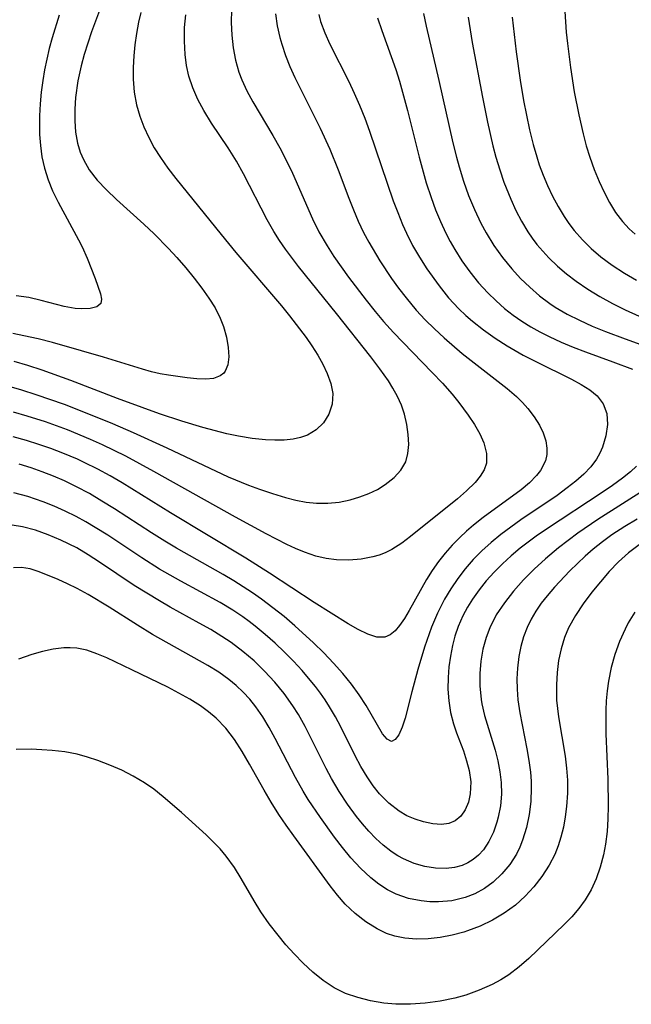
# Model space of a CAD drawing. Header units: inches. Extents: x 1073367 to 1082519, y 1569854 to 1574957.
# Tile 547 of 565: x 1080481 to 1080560, y 1573824 to 1573951. Entities that reach past the tile are written whole.
import ezdxf

# ---------------------------------------------------------------- set-up
doc = ezdxf.new("R2010")
doc.units = ezdxf.units.IN
doc.header["$MEASUREMENT"] = 0
doc.layers.add('CGG_CurvaNivelLidar_v1', color=7, linetype='Continuous', lineweight=30, true_color=0x008008)

msp = doc.modelspace()

# ---------------------------------------------------------------- linework, layer by layer
at = {"layer": 'CGG_CurvaNivelLidar_v1'}
for points in [[(1080491.462, 1573953.3746, 75), (1080490.0827, 1573949.584, 75), (1080489.135, 1573946.6826, 75), (1080488.7295, 1573945.2278, 75), (1080488.304, 1573943.3129, 75), (1080487.9989, 1573941.147, 75), (1080487.8999, 1573939.6381, 75), (1080487.9027, 1573938.1489, 75), (1080488.0205, 1573936.69, 75), (1080488.2736, 1573935.2741, 75), (1080488.6134, 1573934.1237, 75), (1080489.0202, 1573933.1616, 75), (1080489.7785, 1573931.8637, 75), (1080490.8141, 1573930.5339, 75), (1080492.0039, 1573929.2726, 75), (1080493.2939, 1573928.0459, 75), (1080496.8078, 1573924.8704, 75), (1080498.1514, 1573923.6028, 75), (1080499.9723, 1573921.7363, 75), (1080501.056, 1573920.5399, 75), (1080502.1949, 1573919.2159, 75), (1080503.2878, 1573917.881, 75), (1080504.2727, 1573916.6132, 75), (1080505.1833, 1573915.3417, 75), (1080505.9866, 1573914.0625, 75), (1080506.6426, 1573912.7722, 75), (1080507.0612, 1573911.6715, 75), (1080507.4477, 1573910.3064, 75), (1080507.6848, 1573908.9896, 75), (1080507.7499, 1573907.7676, 75), (1080507.6254, 1573906.7555, 75), (1080507.2913, 1573905.9307, 75), (1080507.0905, 1573905.6679, 75), (1080506.6502, 1573905.3188, 75), (1080505.7827, 1573905.001, 75), (1080504.7762, 1573904.8925, 75), (1080503.6362, 1573904.9247, 75), (1080502.3949, 1573905.0524, 75), (1080500.002, 1573905.4045, 75), (1080498.8999, 1573905.6075, 75), (1080497.7734, 1573905.864, 75), (1080496.6325, 1573906.1685, 75), (1080491.6088, 1573907.7172, 75), (1080488.78, 1573908.5499, 75), (1080485.045, 1573909.6067, 75), (1080483.1974, 1573910.0731, 75), (1080481.3418, 1573910.49, 75), (1080479.9215, 1573910.7695, 75)], [(1080508.1088, 1573952.4219, 76.5), (1080508.0517, 1573950.7931, 76.5), (1080508.1166, 1573949.1693, 76.5), (1080508.2992, 1573947.5601, 76.5), (1080508.6032, 1573945.9758, 76.5), (1080509.041, 1573944.428, 76.5), (1080509.4122, 1573943.434, 76.5), (1080510.0762, 1573941.9925, 76.5), (1080510.8363, 1573940.5798, 76.5), (1080513.416, 1573936.2427, 76.5), (1080514.3048, 1573934.6808, 76.5), (1080515.1442, 1573933.0898, 76.5), (1080515.9513, 1573931.3946, 76.5), (1080518.5096, 1573925.5566, 76.5), (1080519.3512, 1573923.8763, 76.5), (1080520.401, 1573922.0681, 76.5), (1080521.2834, 1573920.702, 76.5), (1080523.1683, 1573918.025, 76.5), (1080525.4142, 1573915.0605, 76.5), (1080526.5855, 1573913.6074, 76.5), (1080527.6576, 1573912.3436, 76.5), (1080528.9403, 1573910.9172, 76.5), (1080530.1348, 1573909.6487, 76.5), (1080533.9218, 1573905.7773, 76.5), (1080535.242, 1573904.3883, 76.5), (1080536.4878, 1573902.9784, 76.5), (1080537.3548, 1573901.9018, 76.5), (1080538.5676, 1573900.2659, 76.5), (1080539.3663, 1573899.062, 76.5), (1080540.0488, 1573897.8724, 76.5), (1080540.5778, 1573896.7053, 76.5), (1080540.9426, 1573895.3556, 76.5), (1080540.9229, 1573894.0784, 76.5), (1080540.6229, 1573893.2229, 76.5), (1080540.1172, 1573892.404, 76.5), (1080539.4528, 1573891.6063, 76.5), (1080538.3632, 1573890.5355, 76.5), (1080537.1779, 1573889.5143, 76.5), (1080531.1491, 1573884.6592, 76.5), (1080530.0096, 1573883.8141, 76.5), (1080528.7317, 1573882.9859, 76.5), (1080527.875, 1573882.5519, 76.5), (1080527.1005, 1573882.2621, 76.5), (1080526.295, 1573882.0369, 76.5), (1080524.7828, 1573881.7479, 76.5), (1080523.2077, 1573881.6096, 76.5), (1080521.5954, 1573881.6472, 76.5), (1080520.2689, 1573881.8284, 76.5), (1080518.9444, 1573882.1428, 76.5), (1080517.482, 1573882.6364, 76.5), (1080516.3468, 1573883.101, 76.5), (1080515.2153, 1573883.6198, 76.5), (1080512.5351, 1573885.0028, 76.5), (1080508.5994, 1573887.1382, 76.5), (1080498.0892, 1573893.039, 76.5), (1080494.4725, 1573894.9841, 76.5), (1080491.4701, 1573896.4613, 76.5), (1080489.9273, 1573897.1557, 76.5), (1080486.9682, 1573898.3661, 76.5), (1080484.1383, 1573899.3933, 76.5), (1080481.7778, 1573900.1601, 76.5), (1080480.0293, 1573900.6648, 76.5)], [(1080496.4165, 1573952.0949, 75.5), (1080496.1361, 1573950.8347, 75.5), (1080495.8715, 1573949.3917, 75.5), (1080495.6637, 1573947.9481, 75.5), (1080495.5118, 1573946.5082, 75.5), (1080495.4193, 1573945.0077, 75.5), (1080495.4202, 1573943.5176, 75.5), (1080495.5673, 1573941.8455, 75.5), (1080495.876, 1573940.2, 75.5), (1080496.2875, 1573938.7667, 75.5), (1080496.8128, 1573937.3646, 75.5), (1080497.4378, 1573935.9959, 75.5), (1080498.154, 1573934.6646, 75.5), (1080498.9362, 1573933.4137, 75.5), (1080499.8942, 1573932.0663, 75.5), (1080500.9159, 1573930.7446, 75.5), (1080506.742, 1573923.5025, 75.5), (1080508.6347, 1573921.2229, 75.5), (1080514.5171, 1573914.3414, 75.5), (1080515.5728, 1573913.0551, 75.5), (1080517.7034, 1573910.2489, 75.5), (1080518.4368, 1573909.2019, 75.5), (1080519.1948, 1573908.0118, 75.5), (1080519.8644, 1573906.8208, 75.5), (1080520.4289, 1573905.6396, 75.5), (1080520.9033, 1573904.3411, 75.5), (1080521.1479, 1573903.0691, 75.5), (1080521.0742, 1573901.6776, 75.5), (1080520.6461, 1573900.3795, 75.5), (1080519.9497, 1573899.3022, 75.5), (1080519.0107, 1573898.3969, 75.5), (1080517.8634, 1573897.7072, 75.5), (1080516.9733, 1573897.3834, 75.5), (1080516.013, 1573897.1736, 75.5), (1080514.8762, 1573897.0585, 75.5), (1080513.6858, 1573897.0439, 75.5), (1080512.4536, 1573897.1046, 75.5), (1080510.7471, 1573897.2762, 75.5), (1080509.0075, 1573897.5514, 75.5), (1080507.4745, 1573897.8809, 75.5), (1080504.388, 1573898.7008, 75.5), (1080501.6775, 1573899.5043, 75.5), (1080498.8224, 1573900.4438, 75.5), (1080496.5697, 1573901.2533, 75.5), (1080493.4293, 1573902.4233, 75.5), (1080487.413, 1573904.7289, 75.5), (1080483.7327, 1573906.0762, 75.5), (1080481.8774, 1573906.6799, 75.5), (1080480.1099, 1573907.1781, 75.5)], [(1080551.0092, 1573952.2278, 80), (1080551.2048, 1573949.5561, 80), (1080551.3565, 1573948.0952, 80), (1080551.7433, 1573944.9992, 80), (1080552.2291, 1573941.8737, 80), (1080552.8031, 1573938.9074, 80), (1080553.3679, 1573936.4636, 80), (1080553.7719, 1573934.9501, 80), (1080554.227, 1573933.4606, 80), (1080554.7868, 1573931.8889, 80), (1080555.4133, 1573930.3577, 80), (1080556.0578, 1573928.9657, 80), (1080556.7656, 1573927.627, 80), (1080557.5501, 1573926.3575, 80), (1080558.4298, 1573925.1776, 80), (1080559.2885, 1573924.2454, 80), (1080560.069, 1573923.5501, 80)], [(1080479.1042, 1573904.07, 76), (1080481.05, 1573903.5198, 76), (1080482.8851, 1573902.9389, 76), (1080486.5277, 1573901.664, 76), (1080489.8904, 1573900.3737, 76), (1080492.7499, 1573899.197, 76), (1080495.421, 1573898.0369, 76), (1080499.7626, 1573896.0743, 76), (1080507.6428, 1573892.3497, 76), (1080510.2617, 1573891.2514, 76), (1080511.6875, 1573890.7238, 76), (1080513.3731, 1573890.1682, 76), (1080515.0537, 1573889.6819, 76), (1080516.3874, 1573889.3478, 76), (1080517.7132, 1573889.0892, 76), (1080519.0338, 1573888.9407, 76), (1080520.4949, 1573888.9378, 76), (1080521.9397, 1573889.0903, 76), (1080523.3537, 1573889.3774, 76), (1080524.6125, 1573889.7476, 76), (1080525.7827, 1573890.1943, 76), (1080526.8845, 1573890.723, 76), (1080527.8969, 1573891.3346, 76), (1080529.0405, 1573892.2466, 76), (1080529.9074, 1573893.1923, 76), (1080530.5215, 1573894.2446, 76), (1080530.8184, 1573895.3299, 76), (1080530.9111, 1573896.5117, 76), (1080530.8613, 1573897.7728, 76), (1080530.6803, 1573899.0842, 76), (1080530.3603, 1573900.4184, 76), (1080529.9687, 1573901.5552, 76), (1080529.4676, 1573902.6778, 76), (1080528.8834, 1573903.7407, 76), (1080528.2974, 1573904.671, 76), (1080527.2046, 1573906.2206, 76), (1080526.0265, 1573907.7576, 76), (1080521.6101, 1573913.338, 76), (1080516.7141, 1573919.3964, 76), (1080515.0267, 1573921.643, 76), (1080514.2693, 1573922.7542, 76), (1080513.5559, 1573923.8887, 76), (1080512.7041, 1573925.3886, 76), (1080509.6543, 1573931.3279, 76), (1080508.7448, 1573932.9551, 76), (1080507.6772, 1573934.6681, 76), (1080505.5367, 1573937.8519, 76), (1080504.5351, 1573939.4625, 76), (1080503.7665, 1573940.9017, 76), (1080503.1161, 1573942.3843, 76), (1080502.6095, 1573943.9114, 76), (1080502.3046, 1573945.2752, 76), (1080502.1159, 1573946.6661, 76), (1080502.0224, 1573948.4059, 76), (1080502.0588, 1573950.1636, 76), (1080502.1927, 1573951.7716, 76)], [(1080513.7759, 1573951.9335, 77), (1080513.9805, 1573950.3915, 77), (1080514.3199, 1573948.8588, 77), (1080514.5667, 1573947.996, 77), (1080515.0547, 1573946.5562, 77), (1080515.6199, 1573945.1297, 77), (1080516.2509, 1573943.7184, 77), (1080519.524, 1573937.2111, 77), (1080520.7525, 1573934.511, 77), (1080521.8259, 1573931.8386, 77), (1080523.1978, 1573928.2072, 77), (1080523.7882, 1573926.7144, 77), (1080524.4157, 1573925.2406, 77), (1080525.0985, 1573923.7946, 77), (1080525.7676, 1573922.5312, 77), (1080527.1959, 1573920.1305, 77), (1080528.7072, 1573917.8564, 77), (1080529.6168, 1573916.5957, 77), (1080530.5665, 1573915.3627, 77), (1080531.8785, 1573913.7992, 77), (1080533.0258, 1573912.5578, 77), (1080534.2237, 1573911.3601, 77), (1080535.465, 1573910.2034, 77), (1080537.8144, 1573908.1971, 77), (1080543.5988, 1573903.7072, 77), (1080544.7866, 1573902.6641, 77), (1080545.5513, 1573901.8996, 77), (1080546.2537, 1573901.1083, 77), (1080547.0616, 1573900.0513, 77), (1080547.7388, 1573898.9692, 77), (1080548.22, 1573897.9783, 77), (1080548.5548, 1573896.9859, 77), (1080548.7165, 1573896.0021, 77), (1080548.6963, 1573895.1861, 77), (1080548.5214, 1573894.3973, 77), (1080547.884, 1573893.1595, 77), (1080547.3691, 1573892.5022, 77), (1080546.4438, 1573891.5673, 77), (1080545.3727, 1573890.6665, 77), (1080540.5065, 1573887.0811, 77), (1080539.2541, 1573886.094, 77), (1080538.3543, 1573885.3355, 77), (1080537.4853, 1573884.5436, 77), (1080536.5079, 1573883.5552, 77), (1080535.5923, 1573882.516, 77), (1080534.7308, 1573881.4175, 77), (1080533.935, 1573880.2852, 77), (1080533.2039, 1573879.1314, 77), (1080530.9849, 1573875.1401, 77), (1080530.3599, 1573874.0907, 77), (1080529.7448, 1573873.1906, 77), (1080529.1485, 1573872.496, 77), (1080528.5176, 1573871.9792, 77), (1080527.8413, 1573871.6854, 77), (1080526.8055, 1573871.6931, 77), (1080525.654, 1573872.0704, 77), (1080524.4214, 1573872.6659, 77), (1080523.0994, 1573873.4155, 77), (1080518.7339, 1573876.1384, 77), (1080512.9732, 1573879.9547, 77), (1080509.9419, 1573881.8546, 77), (1080500.2228, 1573887.7027, 77), (1080494.011, 1573891.5621, 77), (1080492.4622, 1573892.4635, 77), (1080490.8911, 1573893.3215, 77), (1080489.1421, 1573894.1939, 77), (1080488.2433, 1573894.6058, 77), (1080486.3942, 1573895.3813, 77), (1080484.8375, 1573895.9695, 77), (1080483.2648, 1573896.5114, 77), (1080481.6794, 1573897.0071, 77), (1080479.9625, 1573897.4837, 77)], [(1080485.9085, 1573951.7286, 74.5), (1080484.9944, 1573948.8177, 74.5), (1080484.6285, 1573947.4556, 74.5), (1080484.309, 1573946.0928, 74.5), (1080484.0335, 1573944.7222, 74.5), (1080483.8024, 1573943.3456, 74.5), (1080483.6023, 1573941.8344, 74.5), (1080483.4579, 1573940.3216, 74.5), (1080483.3722, 1573938.8107, 74.5), (1080483.3512, 1573937.8642, 74.5), (1080483.3764, 1573936.4078, 74.5), (1080483.4829, 1573934.9632, 74.5), (1080483.6871, 1573933.5358, 74.5), (1080484.0272, 1573932.0417, 74.5), (1080484.4847, 1573930.5777, 74.5), (1080485.0483, 1573929.1493, 74.5), (1080485.7556, 1573927.663, 74.5), (1080488.3978, 1573922.8409, 74.5), (1080488.8614, 1573921.9132, 74.5), (1080489.4983, 1573920.491, 74.5), (1080490.5205, 1573917.8467, 74.5), (1080491.2049, 1573915.8788, 74.5), (1080491.346, 1573915.1917, 74.5), (1080491.2542, 1573914.6552, 74.5), (1080490.7504, 1573914.2158, 74.5), (1080489.892, 1573913.9779, 74.5), (1080488.7778, 1573913.9329, 74.5), (1080487.9723, 1573914.0046, 74.5), (1080486.5511, 1573914.2642, 74.5), (1080483.5963, 1573915.041, 74.5), (1080482.0103, 1573915.3922, 74.5), (1080480.3685, 1573915.6145, 74.5)], [(1080519.3311, 1573951.8295, 77.5), (1080519.5719, 1573950.9494, 77.5), (1080520.1033, 1573949.486, 77.5), (1080520.7512, 1573948.0318, 77.5), (1080523.1889, 1573943.2101, 77.5), (1080523.9078, 1573941.7017, 77.5), (1080524.5839, 1573940.1648, 77.5), (1080525.2434, 1573938.5127, 77.5), (1080525.8601, 1573936.8372, 77.5), (1080528.9224, 1573927.8717, 77.5), (1080529.4933, 1573926.3378, 77.5), (1080530.1092, 1573924.8262, 77.5), (1080530.6197, 1573923.6953, 77.5), (1080531.4172, 1573922.124, 77.5), (1080532.2911, 1573920.5942, 77.5), (1080533.2333, 1573919.1055, 77.5), (1080534.8129, 1573916.8993, 77.5), (1080536.0499, 1573915.3867, 77.5), (1080537.3785, 1573913.9555, 77.5), (1080538.2671, 1573913.1056, 77.5), (1080539.1109, 1573912.3679, 77.5), (1080540.5419, 1573911.2414, 77.5), (1080542.0357, 1573910.1906, 77.5), (1080543.5773, 1573909.2076, 77.5), (1080545.6624, 1573908.0089, 77.5), (1080547.2763, 1573907.1576, 77.5), (1080551.8876, 1573904.8904, 77.5), (1080553.1201, 1573904.2267, 77.5), (1080554.2288, 1573903.5217, 77.5), (1080555.1669, 1573902.7457, 77.5), (1080555.948, 1573901.7449, 77.5), (1080556.4007, 1573900.477, 77.5), (1080556.4998, 1573899.0781, 77.5), (1080556.3103, 1573897.6136, 77.5), (1080555.8704, 1573896.144, 77.5), (1080555.5303, 1573895.3652, 77.5), (1080555.107, 1573894.6129, 77.5), (1080554.356, 1573893.6125, 77.5), (1080553.4525, 1573892.669, 77.5), (1080552.433, 1573891.7678, 77.5), (1080551.3275, 1573890.8955, 77.5), (1080550.0124, 1573889.9365, 77.5), (1080545.3564, 1573886.7921, 77.5), (1080544.0452, 1573885.8658, 77.5), (1080542.7626, 1573884.901, 77.5), (1080541.5205, 1573883.8901, 77.5), (1080540.3331, 1573882.8232, 77.5), (1080539.2157, 1573881.6905, 77.5), (1080538.1787, 1573880.4964, 77.5), (1080537.2158, 1573879.2426, 77.5), (1080536.3278, 1573877.9344, 77.5), (1080535.5196, 1573876.5746, 77.5), (1080534.624, 1573874.7984, 77.5), (1080533.8479, 1573872.9639, 77.5), (1080532.9476, 1573870.4005, 77.5), (1080532.0759, 1573867.5236, 77.5), (1080531.3034, 1573864.6536, 77.5), (1080530.4687, 1573861.2747, 77.5), (1080530.0765, 1573860.0941, 77.5), (1080529.6385, 1573859.1463, 77.5), (1080529.1682, 1573858.5066, 77.5), (1080528.6767, 1573858.2712, 77.5), (1080528.13, 1573858.5512, 77.5), (1080527.553, 1573859.277, 77.5), (1080525.427, 1573862.9125, 77.5), (1080524.5364, 1573864.2735, 77.5), (1080523.5384, 1573865.6482, 77.5), (1080522.4418, 1573867.0096, 77.5), (1080521.2402, 1573868.352, 77.5), (1080519.9672, 1573869.6628, 77.5), (1080518.6449, 1573870.9492, 77.5), (1080516.2512, 1573873.1438, 77.5), (1080514.8547, 1573874.3383, 77.5), (1080513.4249, 1573875.4916, 77.5), (1080511.9591, 1573876.5953, 77.5), (1080510.7973, 1573877.41, 77.5), (1080508.4109, 1573878.9412, 77.5), (1080507.0104, 1573879.7664, 77.5), (1080501.0283, 1573883.1479, 77.5), (1080499.5234, 1573884.0387, 77.5), (1080497.7974, 1573885.1123, 77.5), (1080493.0117, 1573888.2263, 77.5), (1080491.4133, 1573889.2207, 77.5), (1080489.7907, 1573890.1709, 77.5), (1080488.1374, 1573891.0601, 77.5), (1080486.5704, 1573891.8161, 77.5), (1080485.1568, 1573892.4314, 77.5), (1080483.7254, 1573892.9955, 77.5), (1080482.2792, 1573893.5058, 77.5), (1080480.7385, 1573893.9812, 77.5)], [(1080526.9017, 1573951.4041, 78), (1080527.4534, 1573949.758, 78), (1080528.6629, 1573946.439, 78), (1080529.2431, 1573944.7517, 78), (1080529.7163, 1573943.25, 78), (1080530.741, 1573939.4908, 78), (1080532.243, 1573933.4543, 78), (1080533.1751, 1573930.1892, 78), (1080533.8005, 1573928.2774, 78), (1080534.3709, 1573926.7134, 78), (1080534.9977, 1573925.1768, 78), (1080535.6938, 1573923.6757, 78), (1080536.2445, 1573922.6241, 78), (1080536.8362, 1573921.5959, 78), (1080537.7724, 1573920.1303, 78), (1080538.7852, 1573918.7171, 78), (1080539.9065, 1573917.3212, 78), (1080541.1075, 1573915.9942, 78), (1080542.1575, 1573914.9628, 78), (1080543.2652, 1573913.9914, 78), (1080544.3444, 1573913.1493, 78), (1080545.4694, 1573912.3626, 78), (1080546.6358, 1573911.6305, 78), (1080547.7956, 1573910.977, 78), (1080548.9858, 1573910.372, 78), (1080550.5234, 1573909.672, 78), (1080552.0876, 1573909.0285, 78), (1080553.6642, 1573908.4271, 78), (1080557.197, 1573907.1487, 78), (1080559.7434, 1573906.17, 78)], [(1080532.8115, 1573951.9457, 78.5), (1080533.15, 1573950.312, 78.5), (1080534.8057, 1573943.3428, 78.5), (1080536.5756, 1573935.3234, 78.5), (1080537.0456, 1573933.4609, 78.5), (1080537.3945, 1573932.2207, 78.5), (1080537.9768, 1573930.3707, 78.5), (1080538.6285, 1573928.5496, 78.5), (1080539.3698, 1573926.7337, 78.5), (1080540.2018, 1573924.9663, 78.5), (1080540.8723, 1573923.7242, 78.5), (1080541.878, 1573922.1105, 78.5), (1080542.9879, 1573920.5672, 78.5), (1080544.1921, 1573919.096, 78.5), (1080545.3147, 1573917.8791, 78.5), (1080546.5029, 1573916.7265, 78.5), (1080547.7571, 1573915.6462, 78.5), (1080549.0816, 1573914.6506, 78.5), (1080549.7731, 1573914.1892, 78.5), (1080551.3057, 1573913.287, 78.5), (1080552.9034, 1573912.4743, 78.5), (1080554.5495, 1573911.731, 78.5), (1080556.2305, 1573911.0423, 78.5), (1080558.7974, 1573910.0793, 78.5), (1080564.095, 1573908.1704, 78.5)], [(1080538.5542, 1573951.4978, 79), (1080539.0957, 1573948.2265, 79), (1080540.3999, 1573941.205, 79), (1080541.0428, 1573937.9694, 79), (1080541.7429, 1573934.9123, 79), (1080542.1276, 1573933.4759, 79), (1080542.624, 1573931.8505, 79), (1080543.1792, 1573930.2492, 79), (1080544.0428, 1573928.0859, 79), (1080544.7119, 1573926.6305, 79), (1080545.4494, 1573925.2172, 79), (1080546.2688, 1573923.8573, 79), (1080546.8283, 1573923.0414, 79), (1080547.4247, 1573922.2523, 79), (1080548.1621, 1573921.3697, 79), (1080548.9447, 1573920.524, 79), (1080550.0547, 1573919.453, 79), (1080551.231, 1573918.4445, 79), (1080552.4665, 1573917.4966, 79), (1080553.9656, 1573916.473, 79), (1080555.5244, 1573915.5213, 79), (1080557.1328, 1573914.6351, 79), (1080558.7846, 1573913.8133, 79), (1080560.5734, 1573913.0141, 79)], [(1080544.222, 1573951.4844, 79.5), (1080544.7328, 1573947.0467, 79.5), (1080545.2678, 1573943.3874, 79.5), (1080545.7092, 1573940.7755, 79.5), (1080546.0692, 1573938.8746, 79.5), (1080546.4708, 1573936.987, 79.5), (1080546.9282, 1573935.1194, 79.5), (1080547.3918, 1573933.5028, 79.5), (1080547.7296, 1573932.474, 79.5), (1080548.2203, 1573931.1451, 79.5), (1080548.7653, 1573929.8425, 79.5), (1080549.4195, 1573928.4636, 79.5), (1080550.1383, 1573927.1244, 79.5), (1080550.923, 1573925.831, 79.5), (1080551.5443, 1573924.9161, 79.5), (1080552.2106, 1573924.0367, 79.5), (1080553.2673, 1573922.8312, 79.5), (1080554.4174, 1573921.7061, 79.5), (1080555.6475, 1573920.657, 79.5), (1080557.129, 1573919.5551, 79.5), (1080558.6838, 1573918.54, 79.5), (1080560.2246, 1573917.6443, 79.5)], [(1080560.2413, 1573893.6924, 78), (1080559.4565, 1573892.9966, 78), (1080558.4304, 1573892.1719, 78), (1080557.1569, 1573891.2341, 78), (1080555.8352, 1573890.3232, 78), (1080548.6382, 1573885.5952, 78), (1080547.3234, 1573884.68, 78), (1080545.2749, 1573883.1302, 78), (1080544.1025, 1573882.1447, 78), (1080542.9784, 1573881.1166, 78), (1080541.9077, 1573880.046, 78), (1080540.902, 1573878.9363, 78), (1080539.9647, 1573877.7823, 78), (1080539.1072, 1573876.5816, 78), (1080538.4608, 1573875.5377, 78), (1080537.8876, 1573874.4583, 78), (1080537.2808, 1573873.0537, 78), (1080536.8707, 1573871.8455, 78), (1080536.5429, 1573870.6124, 78), (1080536.2745, 1573869.2517, 78), (1080536.0903, 1573867.879, 78), (1080535.9855, 1573866.503, 78), (1080535.9641, 1573865.0055, 78), (1080536.0587, 1573863.5231, 78), (1080536.2972, 1573862.023, 78), (1080536.6686, 1573860.5622, 78), (1080537.0685, 1573859.3681, 78), (1080537.9454, 1573857.0473, 78), (1080538.3709, 1573855.7933, 78), (1080538.6995, 1573854.5508, 78), (1080538.9086, 1573853.0677, 78), (1080538.8449, 1573851.5291, 78), (1080538.5979, 1573850.4458, 78), (1080538.1915, 1573849.4802, 78), (1080537.6307, 1573848.6731, 78), (1080536.913, 1573848.074, 78), (1080536.0845, 1573847.7356, 78), (1080535.1452, 1573847.6055, 78), (1080534.0095, 1573847.6717, 78), (1080532.8151, 1573847.9187, 78), (1080531.7498, 1573848.2581, 78), (1080530.6901, 1573848.7152, 78), (1080529.6621, 1573849.3036, 78), (1080528.362, 1573850.3184, 78), (1080527.1653, 1573851.5448, 78), (1080526.3311, 1573852.5832, 78), (1080525.5588, 1573853.7007, 78), (1080524.7642, 1573855.0323, 78), (1080524.0231, 1573856.4214, 78), (1080522.1641, 1573860.1357, 78), (1080521.4641, 1573861.4571, 78), (1080520.7158, 1573862.7493, 78), (1080520.1491, 1573863.635, 78), (1080519.5487, 1573864.4975, 78), (1080518.9093, 1573865.3455, 78), (1080518.2424, 1573866.1732, 78), (1080517.1754, 1573867.4131, 78), (1080516.0642, 1573868.6174, 78), (1080514.9133, 1573869.7856, 78), (1080513.6973, 1573870.9407, 78), (1080512.4427, 1573872.0523, 78), (1080511.1479, 1573873.1143, 78), (1080510.3506, 1573873.7238, 78), (1080509.5368, 1573874.3107, 78), (1080508.245, 1573875.1707, 78), (1080506.6222, 1573876.1486, 78), (1080501.5776, 1573878.9009, 78), (1080498.8367, 1573880.462, 78), (1080496.5296, 1573881.9074, 78), (1080492.1705, 1573884.8092, 78), (1080490.5589, 1573885.8259, 78), (1080489.3283, 1573886.551, 78), (1080488.0773, 1573887.2328, 78), (1080486.6789, 1573887.9226, 78), (1080485.259, 1573888.5517, 78), (1080483.8231, 1573889.1199, 78), (1080482.8477, 1573889.4672, 78), (1080481.8691, 1573889.7829, 78), (1080480.0599, 1573890.2706, 78)], [(1080561.6056, 1573890.8655, 78.5), (1080555.2539, 1573886.8362, 78.5), (1080552.674, 1573885.0735, 78.5), (1080551.4218, 1573884.1518, 78.5), (1080550.2032, 1573883.1968, 78.5), (1080548.5347, 1573881.7792, 78.5), (1080547.084, 1573880.4431, 78.5), (1080545.7028, 1573879.0588, 78.5), (1080544.4089, 1573877.6225, 78.5), (1080543.2246, 1573876.1218, 78.5), (1080542.1856, 1573874.5537, 78.5), (1080541.336, 1573872.9062, 78.5), (1080540.8678, 1573871.6662, 78.5), (1080540.458, 1573870.1521, 78.5), (1080540.1889, 1573868.6012, 78.5), (1080540.0541, 1573867.0281, 78.5), (1080540.0559, 1573865.4459, 78.5), (1080540.2371, 1573863.6543, 78.5), (1080540.3353, 1573863.1021, 78.5), (1080540.6866, 1573861.6087, 78.5), (1080542.03, 1573857.1479, 78.5), (1080542.3875, 1573855.7614, 78.5), (1080542.6622, 1573854.3702, 78.5), (1080542.8249, 1573852.9794, 78.5), (1080542.847, 1573851.4731, 78.5), (1080542.716, 1573849.99, 78.5), (1080542.444, 1573848.5484, 78.5), (1080542.2688, 1573847.8909, 78.5), (1080541.8206, 1573846.6052, 78.5), (1080541.2466, 1573845.4136, 78.5), (1080540.5368, 1573844.3479, 78.5), (1080539.9146, 1573843.6595, 78.5), (1080539.2146, 1573843.0726, 78.5), (1080538.5308, 1573842.6456, 78.5), (1080537.7967, 1573842.3148, 78.5), (1080536.7895, 1573842.0361, 78.5), (1080535.7303, 1573841.9118, 78.5), (1080534.3687, 1573841.9528, 78.5), (1080532.9847, 1573842.1845, 78.5), (1080531.6055, 1573842.5886, 78.5), (1080530.2578, 1573843.1581, 78.5), (1080529.4901, 1573843.5729, 78.5), (1080529.0175, 1573843.8681, 78.5), (1080528.6037, 1573844.1531, 78.5), (1080527.6144, 1573844.9319, 78.5), (1080526.6689, 1573845.7995, 78.5), (1080525.7632, 1573846.739, 78.5), (1080524.9629, 1573847.6548, 78.5), (1080524.1927, 1573848.6123, 78.5), (1080523.0436, 1573850.1847, 78.5), (1080521.9677, 1573851.8261, 78.5), (1080520.9693, 1573853.5252, 78.5), (1080520.2923, 1573854.7941, 78.5), (1080517.5815, 1573860.18, 78.5), (1080516.7007, 1573861.7535, 78.5), (1080516.0111, 1573862.8604, 78.5), (1080514.8915, 1573864.4299, 78.5), (1080513.6696, 1573865.9177, 78.5), (1080512.3606, 1573867.3287, 78.5), (1080511.002, 1573868.6351, 78.5), (1080509.5717, 1573869.8616, 78.5), (1080508.0676, 1573870.9968, 78.5), (1080506.8573, 1573871.8037, 78.5), (1080505.4193, 1573872.6804, 78.5), (1080503.9492, 1573873.5176, 78.5), (1080500.1806, 1573875.5725, 78.5), (1080498.8084, 1573876.3542, 78.5), (1080497.1766, 1573877.3394, 78.5), (1080495.5666, 1573878.3648, 78.5), (1080491.0873, 1573881.369, 78.5), (1080489.6335, 1573882.3054, 78.5), (1080488.1565, 1573883.1784, 78.5), (1080486.1387, 1573884.1972, 78.5), (1080484.4959, 1573884.8867, 78.5), (1080482.843, 1573885.4575, 78.5), (1080481.1957, 1573885.8918, 78.5), (1080479.8486, 1573886.1269, 78.5)], [(1080560.3217, 1573886.8894, 79), (1080558.7509, 1573885.9552, 79), (1080557.0822, 1573884.8692, 79), (1080555.8443, 1573883.9786, 79), (1080554.6554, 1573883.036, 79), (1080553.6283, 1573882.1393, 79), (1080551.6751, 1573880.2551, 79), (1080549.6738, 1573878.1318, 79), (1080548.741, 1573877.0342, 79), (1080547.9861, 1573876.0565, 79), (1080547.2927, 1573875.0492, 79), (1080546.6728, 1573874.0042, 79), (1080546.1431, 1573872.92, 79), (1080545.6911, 1573871.7186, 79), (1080545.3457, 1573870.4772, 79), (1080545.0951, 1573869.2051, 79), (1080544.913, 1573867.7048, 79), (1080544.8424, 1573866.3494, 79), (1080544.8583, 1573864.9855, 79), (1080544.9653, 1573863.6193, 79), (1080545.2135, 1573861.9665, 79), (1080546.134, 1573857.332, 79), (1080546.3888, 1573855.8345, 79), (1080546.5822, 1573854.3353, 79), (1080546.673, 1573853.1475, 79), (1080546.6944, 1573852.2938, 79), (1080546.6275, 1573850.5638, 79), (1080546.4207, 1573848.856, 79), (1080546.0747, 1573847.1872, 79), (1080545.5796, 1573845.5787, 79), (1080545.2062, 1573844.6593, 79), (1080544.7696, 1573843.777, 79), (1080543.9201, 1573842.4342, 79), (1080542.9166, 1573841.2187, 79), (1080541.775, 1573840.1494, 79), (1080540.6514, 1573839.3404, 79), (1080539.4426, 1573838.6769, 79), (1080538.163, 1573838.1731, 79), (1080536.4806, 1573837.7841, 79), (1080534.7455, 1573837.6306, 79), (1080533.6214, 1573837.6426, 79), (1080532.5004, 1573837.7439, 79), (1080530.8792, 1573838.0678, 79), (1080529.3149, 1573838.6125, 79), (1080528.1627, 1573839.1938, 79), (1080527.0638, 1573839.9003, 79), (1080526.0198, 1573840.7154, 79), (1080524.7033, 1573841.9549, 79), (1080523.4601, 1573843.3165, 79), (1080522.3864, 1573844.6092, 79), (1080521.346, 1573845.9501, 79), (1080519.5332, 1573848.4736, 79), (1080517.9812, 1573850.8092, 79), (1080517.3243, 1573851.8682, 79), (1080516.32, 1573853.6268, 79), (1080513.7205, 1573858.6565, 79), (1080512.9469, 1573860.0709, 79), (1080512.1233, 1573861.4383, 79), (1080511.2235, 1573862.7386, 79), (1080510.4374, 1573863.7115, 79), (1080509.5895, 1573864.6273, 79), (1080508.7029, 1573865.4667, 79), (1080507.7623, 1573866.2472, 79), (1080506.4444, 1573867.187, 79), (1080505.059, 1573868.0512, 79), (1080497.9008, 1573872.0383, 79), (1080495.9731, 1573873.2204, 79), (1080492.3311, 1573875.5397, 79), (1080489.6267, 1573877.1923, 79), (1080488.2142, 1573877.9766, 79), (1080486.9965, 1573878.5782, 79), (1080485.7939, 1573879.1172, 79), (1080483.3487, 1573880.1013, 79), (1080482.1486, 1573880.4831, 79), (1080481.0345, 1573880.6842, 79), (1080480.0209, 1573880.6258, 79)], [(1080560.7729, 1573883.6931, 79.5), (1080559.2229, 1573882.5474, 79.5), (1080557.934, 1573881.3881, 79.5), (1080556.7329, 1573880.1378, 79.5), (1080555.5974, 1573878.8269, 79.5), (1080554.5113, 1573877.4809, 79.5), (1080553.3928, 1573876.007, 79.5), (1080552.3684, 1573874.4921, 79.5), (1080551.4977, 1573872.9062, 79.5), (1080550.9762, 1573871.6415, 79.5), (1080550.5343, 1573870.1826, 79.5), (1080550.2184, 1573868.6783, 79.5), (1080550.0163, 1573867.1414, 79.5), (1080549.9225, 1573865.5825, 79.5), (1080549.9616, 1573863.5813, 79.5), (1080550.1993, 1573861.4236, 79.5), (1080551.036, 1573856.3959, 79.5), (1080551.2277, 1573854.8448, 79.5), (1080551.3407, 1573853.2907, 79.5), (1080551.3537, 1573851.6008, 79.5), (1080551.248, 1573849.922, 79.5), (1080551.0737, 1573848.5769, 79.5), (1080550.8228, 1573847.2509, 79.5), (1080550.4961, 1573845.9498, 79.5), (1080550.1396, 1573844.8212, 79.5), (1080549.7109, 1573843.7256, 79.5), (1080549.0128, 1573842.3332, 79.5), (1080548.07, 1573840.8793, 79.5), (1080547.0373, 1573839.5676, 79.5), (1080545.8938, 1573838.3427, 79.5), (1080544.6416, 1573837.224, 79.5), (1080543.2226, 1573836.1922, 79.5), (1080541.7091, 1573835.2916, 79.5), (1080540.1235, 1573834.519, 79.5), (1080538.4822, 1573833.883, 79.5), (1080538.0046, 1573833.7287, 79.5), (1080536.4857, 1573833.3234, 79.5), (1080534.9521, 1573833.0356, 79.5), (1080533.4187, 1573832.8684, 79.5), (1080531.9, 1573832.8341, 79.5), (1080530.4114, 1573832.954, 79.5), (1080529.1173, 1573833.2175, 79.5), (1080528.0478, 1573833.5775, 79.5), (1080526.8607, 1573834.1393, 79.5), (1080525.3996, 1573835.0457, 79.5), (1080524.0185, 1573836.1222, 79.5), (1080522.73, 1573837.3487, 79.5), (1080521.7311, 1573838.4781, 79.5), (1080520.7849, 1573839.6775, 79.5), (1080516.1078, 1573846.118, 79.5), (1080515.1289, 1573847.4931, 79.5), (1080514.1849, 1573848.8913, 79.5), (1080513.2159, 1573850.444, 79.5), (1080512.2939, 1573852.0219, 79.5), (1080510.4256, 1573855.3659, 79.5), (1080509.4809, 1573856.9859, 79.5), (1080508.4721, 1573858.5351, 79.5), (1080507.3525, 1573859.9746, 79.5), (1080506.1006, 1573861.2547, 79.5), (1080505.1278, 1573862.0856, 79.5), (1080504.0972, 1573862.8498, 79.5), (1080502.7406, 1573863.7132, 79.5), (1080501.327, 1573864.5039, 79.5), (1080499.8793, 1573865.252, 79.5), (1080495.2693, 1573867.5089, 79.5), (1080492.0247, 1573869.0252, 79.5), (1080490.7435, 1573869.568, 79.5), (1080489.4644, 1573870.0036, 79.5), (1080488.1718, 1573870.2766, 79.5), (1080487.3349, 1573870.3423, 79.5), (1080486.4886, 1573870.3287, 79.5), (1080485.1261, 1573870.1694, 79.5), (1080483.7542, 1573869.8727, 79.5), (1080482.3811, 1573869.468, 79.5), (1080480.676, 1573868.8444, 79.5)], [(1080560.0287, 1573874.935, 80), (1080559.1896, 1573873.5525, 80), (1080558.7644, 1573872.7434, 80), (1080558.0531, 1573871.1409, 80), (1080557.4631, 1573869.48, 80), (1080556.9876, 1573867.7741, 80), (1080556.6286, 1573866.0329, 80), (1080556.4491, 1573864.7779, 80), (1080556.3344, 1573863.5112, 80), (1080556.2844, 1573862.2983, 80), (1080556.2763, 1573861.0778, 80), (1080556.3093, 1573859.246, 80), (1080556.5532, 1573853.4327, 80), (1080556.6031, 1573849.9448, 80), (1080556.5626, 1573848.2966, 80), (1080556.4578, 1573846.668, 80), (1080556.2658, 1573845.0672, 80), (1080555.9997, 1573843.6662, 80), (1080555.5728, 1573842.0996, 80), (1080555.031, 1573840.5895, 80), (1080554.4043, 1573839.193, 80), (1080553.651, 1573837.8798, 80), (1080552.8332, 1573836.7693, 80), (1080551.9153, 1573835.7224, 80), (1080550.9298, 1573834.714, 80), (1080546.3848, 1573830.352, 80), (1080545.1357, 1573829.2561, 80), (1080543.8167, 1573828.2588, 80), (1080542.7565, 1573827.596, 80), (1080541.6476, 1573827.0021, 80), (1080539.987, 1573826.2481, 80), (1080538.2612, 1573825.6201, 80), (1080536.833, 1573825.2187, 80), (1080534.9533, 1573824.8292, 80), (1080533.0485, 1573824.5718, 80), (1080531.1359, 1573824.4458, 80), (1080529.2324, 1573824.4648, 80), (1080527.6896, 1573824.6061, 80), (1080526.0064, 1573824.8886, 80), (1080524.3669, 1573825.3011, 80), (1080522.7903, 1573825.8576, 80), (1080521.3004, 1573826.5834, 80), (1080519.886, 1573827.518, 80), (1080518.5504, 1573828.601, 80), (1080517.3244, 1573829.7249, 80), (1080516.1466, 1573830.9245, 80), (1080515.1003, 1573832.1042, 80), (1080514.0951, 1573833.327, 80), (1080512.9488, 1573834.8175, 80), (1080511.8775, 1573836.3575, 80), (1080511.0056, 1573837.7737, 80), (1080509.3463, 1573840.645, 80), (1080508.4729, 1573842.0411, 80), (1080507.4027, 1573843.5146, 80), (1080506.6142, 1573844.4432, 80), (1080505.7752, 1573845.3302, 80), (1080504.8105, 1573846.2672, 80), (1080501.6538, 1573849.1307, 80), (1080499.3028, 1573851.168, 80), (1080498.0775, 1573852.121, 80), (1080496.8714, 1573852.9524, 80), (1080495.4372, 1573853.8037, 80), (1080493.9516, 1573854.5627, 80), (1080492.428, 1573855.2394, 80), (1080490.8773, 1573855.8376, 80), (1080489.5607, 1573856.2737, 80), (1080488.2253, 1573856.6284, 80), (1080486.6219, 1573856.9204, 80), (1080484.9921, 1573857.1103, 80), (1080483.6503, 1573857.2146, 80), (1080482.2994, 1573857.2699, 80), (1080480.3652, 1573857.2494, 80)]]:
    msp.add_polyline3d(points, dxfattribs=at)

doc.saveas('drawing.dxf')
